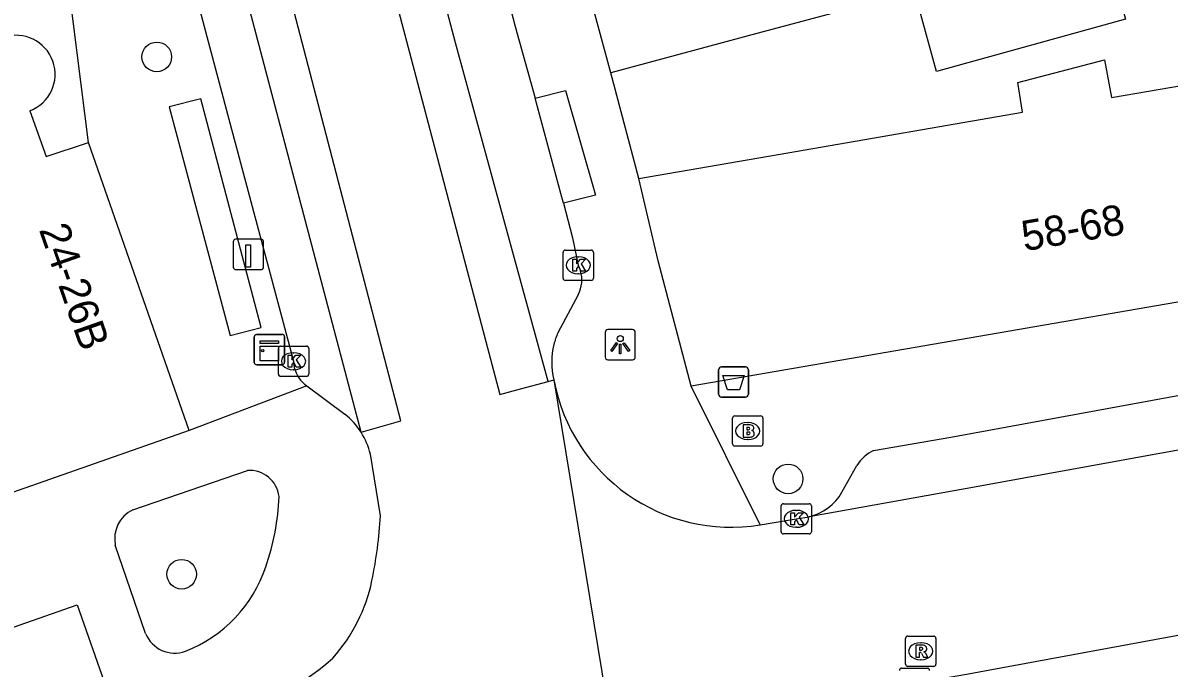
# Model space of a CAD drawing. Extents: x 159377 to 159983, y 382996 to 383595.
# Drawn here: x 159689.56 to 159727.42, y 383315.4 to 383336.72 of the extents above; entities that cross this region are included whole.
import ezdxf

# ---------------------------------------------------------------- set-up
doc = ezdxf.new("R2010")
doc.units = 0
for name, color, linetype in [('IMGEO_Afvalbak', 7, 'Continuous'), ('IMGEO_Boom', 7, 'Continuous'), ('IMGEO_Brandkraan', 7, 'Continuous'), ('IMGEO_Kast', 7, 'Continuous'), ('IMGEO_Kolk', 7, 'Continuous'), ('IMGEO_Laadpaal', 7, 'Continuous'), ('IMGEO_Lichtpunt', 7, 'Continuous'), ('IMGEO_Pand', 7, 'Continuous'), ('IMGEO_Pand_nummerreeks', 7, 'Continuous'), ('IMGEO_Rijbaan_lokaal_gesloten', 7, 'Continuous'), ('IMGEO_Rijbaan_lokaal_open', 7, 'Continuous'), ('IMGEO_Rioolput', 7, 'Continuous'), ('IMGEO_Voetpad_open', 7, 'Continuous')]:
    doc.layers.add(name, color=color, linetype=linetype)

msp = doc.modelspace()

# ---------------------------------------------------------------- linework, layer by layer
at = {"layer": 'IMGEO_Afvalbak'}
for p, q in [((159712.538, 383324.449), (159712.538, 383325.249)), ((159712.538, 383325.249), (159712.538, 383324.449)), ((159712.638, 383325.349), (159713.428, 383325.349)), ((159713.428, 383325.349), (159712.638, 383325.349)), ((159713.528, 383325.249), (159713.528, 383324.449)), ((159713.528, 383324.449), (159713.528, 383325.249)), ((159713.428, 383324.349), (159712.638, 383324.349)), ((159712.638, 383324.349), (159713.428, 383324.349))]:
    msp.add_line(p, q, dxfattribs=at)
msp.add_lwpolyline([(159712.681, 383325.063), (159713.385, 383325.063), (159713.236, 383324.593), (159712.83, 383324.593), (159712.681, 383325.063)], dxfattribs=at)
for centre, start, end in [((159712.638, 383325.249), 90, 180), ((159712.638, 383325.249), 90, 180), ((159713.428, 383325.249), 0, 90), ((159713.428, 383325.249), 360, 90), ((159712.638, 383324.449), 180, 270), ((159712.638, 383324.449), 180, 270), ((159713.428, 383324.449), 270, 0), ((159713.428, 383324.449), 270, 0)]:
    msp.add_arc(centre, 0.1, start, end, dxfattribs=at)
at = {"layer": 'IMGEO_Boom'}
for centre in [(159693.981, 383335.592), (159714.837, 383321.648), (159694.803, 383318.498)]:
    msp.add_circle(centre, 0.489, dxfattribs=at)
at = {"layer": 'IMGEO_Brandkraan'}
for p, q in [((159713.077, 383323.73), (159713.929, 383323.73)), ((159713.002, 383322.804), (159713.002, 383323.656)), ((159713.49, 383323.51), (159713.515, 383323.51)), ((159714.003, 383323.656), (159714.003, 383322.804)), ((159713.513, 383322.95), (159713.488, 383322.95)), ((159713.929, 383322.73), (159713.077, 383322.73))]:
    msp.add_line(p, q, dxfattribs=at)
for points in [[(159713.077, 383323.73), (159713.929, 383323.73)], [(159713.002, 383322.804), (159713.002, 383323.656)], [(159713.35, 383323.43), (159713.35, 383323.03), (159713.563, 383323.03)], [(159713.581, 383323.43), (159713.35, 383323.43)], [(159713.529, 383323.349), (159713.475, 383323.349), (159713.475, 383323.273)], [(159714.003, 383323.656), (159714.003, 383322.804)], [(159713.475, 383323.273), (159713.528, 383323.273)], [(159713.537, 383323.197), (159713.475, 383323.197), (159713.475, 383323.116)], [(159713.475, 383323.116), (159713.537, 383323.116)], [(159713.929, 383322.73), (159713.077, 383322.73)]]:
    msp.add_lwpolyline(points, dxfattribs=at)
for centre, radius, start, end in [((159713.079, 383323.654), 0.0765, 91.552, 178.448), ((159713.079, 383323.654), 0.0765, 91.552, 178.448), ((159713.927, 383323.654), 0.0765, 1.552, 88.448), ((159713.927, 383323.654), 0.0765, 1.552, 88.448), ((159713.53, 383323.311), 0.0379, 267.8285, 90.9355), ((159713.585, 383323.285), 0.145, 59.4692, 91.5367), ((159713.61, 383323.332), 0.0922, 285.5137, 58.1501), ((159713.538, 383323.156), 0.0404, 269.8759, 90.5077), ((159713.569, 383323.281), 0.251, 268.6676, 293.5347), ((159713.615, 383323.14), 0.105, 301.3115, 78.989), ((159713.079, 383322.806), 0.0765, 181.552, 268.448), ((159713.079, 383322.806), 0.0765, 181.552, 268.448), ((159713.927, 383322.806), 0.0765, 271.552, 358.448), ((159713.927, 383322.806), 0.0765, 271.552, 358.448)]:
    msp.add_arc(centre, radius, start, end, dxfattribs=at)
for centre, major_axis, ratio, start_param, end_param in [((159713.489, 383323.23), (-0.387, 0.002), 0.722429, 4.712389, 7.853982), ((159713.514, 383323.23), (-0.39, 0.002), 0.717154, 1.570796, 4.712389)]:
    msp.add_ellipse(centre, major_axis=major_axis, ratio=ratio, start_param=start_param, end_param=end_param, dxfattribs=at)
at = {"layer": 'IMGEO_Kast'}
for p, q in [((159697.278, 383326.421), (159698.119, 383326.421)), ((159698.119, 383326.421), (159697.278, 383326.421)), ((159697.203, 383325.496), (159697.203, 383326.337)), ((159697.203, 383326.337), (159697.203, 383325.496)), ((159698.203, 383326.346), (159698.203, 383325.505)), ((159698.203, 383325.505), (159698.203, 383326.346)), ((159698.128, 383325.421), (159697.287, 383325.421)), ((159697.287, 383325.421), (159698.128, 383325.421))]:
    msp.add_line(p, q, dxfattribs=at)
for points in [[(159697.398, 383326.211), (159697.998, 383326.211), (159697.998, 383326.126), (159697.398, 383326.126), (159697.398, 383326.211)], [(159697.398, 383326.036), (159697.998, 383326.036), (159697.998, 383325.547), (159697.398, 383325.547), (159697.398, 383326.036)]]:
    msp.add_lwpolyline(points, dxfattribs=at)
msp.add_circle((159697.482, 383325.885), 0.0377, dxfattribs=at)
for centre, start, end in [((159697.281, 383326.343), 92.4484, 184.2845), ((159697.281, 383326.343), 92.4484, 184.2845), ((159698.125, 383326.343), 2.4484, 94.2845), ((159698.125, 383326.343), 2.4484, 94.2845), ((159697.281, 383325.499), 182.4484, 274.2845), ((159697.281, 383325.499), 182.4484, 274.2845), ((159698.125, 383325.499), 272.4484, 4.2845), ((159698.125, 383325.499), 272.4484, 4.2845)]:
    msp.add_arc(centre, 0.0779, start, end, dxfattribs=at)
at = {"layer": 'IMGEO_Kolk'}
for p, q in [((159707.404, 383328.282), (159707.404, 383329.134)), ((159707.479, 383329.208), (159708.331, 383329.208)), ((159708.405, 383329.134), (159708.405, 383328.282)), ((159707.892, 383328.988), (159707.917, 383328.988)), ((159707.915, 383328.428), (159707.89, 383328.428)), ((159708.331, 383328.208), (159707.479, 383328.208)), ((159698.073, 383326.036), (159698.925, 383326.036)), ((159697.998, 383325.11), (159697.998, 383325.962)), ((159698.486, 383325.816), (159698.511, 383325.816)), ((159698.999, 383325.962), (159698.999, 383325.11)), ((159698.509, 383325.256), (159698.484, 383325.256)), ((159698.925, 383325.036), (159698.073, 383325.036)), ((159714.606, 383319.903), (159714.606, 383320.755)), ((159714.681, 383320.829), (159715.533, 383320.829)), ((159715.607, 383320.755), (159715.607, 383319.903)), ((159715.094, 383320.609), (159715.119, 383320.609)), ((159715.117, 383320.049), (159715.092, 383320.049)), ((159715.533, 383319.829), (159714.681, 383319.829)), ((159718.586, 383315.396), (159719.438, 383315.396))]:
    msp.add_line(p, q, dxfattribs=at)
for points in [[(159707.404, 383328.282), (159707.404, 383329.134)], [(159707.479, 383329.208), (159708.331, 383329.208)], [(159708.405, 383329.134), (159708.405, 383328.282)], [(159707.725, 383328.908), (159707.848, 383328.908), (159707.848, 383328.757), (159707.978, 383328.908), (159708.142, 383328.908), (159707.996, 383328.757), (159708.149, 383328.508), (159707.997, 383328.508), (159707.912, 383328.672), (159707.848, 383328.605), (159707.848, 383328.508), (159707.725, 383328.508), (159707.725, 383328.908)], [(159708.331, 383328.208), (159707.479, 383328.208)], [(159698.073, 383326.036), (159698.925, 383326.036)], [(159697.998, 383325.11), (159697.998, 383325.962)], [(159698.319, 383325.736), (159698.442, 383325.736), (159698.442, 383325.585), (159698.572, 383325.736), (159698.736, 383325.736), (159698.59, 383325.585), (159698.743, 383325.336), (159698.591, 383325.336), (159698.506, 383325.5), (159698.442, 383325.433), (159698.442, 383325.336), (159698.319, 383325.336), (159698.319, 383325.736)], [(159698.999, 383325.962), (159698.999, 383325.11)], [(159698.925, 383325.036), (159698.073, 383325.036)], [(159714.606, 383319.903), (159714.606, 383320.755)], [(159714.681, 383320.829), (159715.533, 383320.829)], [(159715.607, 383320.755), (159715.607, 383319.903)], [(159714.927, 383320.529), (159715.05, 383320.529), (159715.05, 383320.378), (159715.18, 383320.529), (159715.344, 383320.529), (159715.198, 383320.378), (159715.351, 383320.129), (159715.199, 383320.129), (159715.114, 383320.293), (159715.05, 383320.226), (159715.05, 383320.129), (159714.927, 383320.129), (159714.927, 383320.529)], [(159715.533, 383319.829), (159714.681, 383319.829)], [(159718.586, 383315.396), (159719.438, 383315.396)]]:
    msp.add_lwpolyline(points, dxfattribs=at)
for centre, start, end in [((159707.481, 383329.132), 91.552, 178.448), ((159707.481, 383329.132), 91.552, 178.448), ((159708.329, 383329.132), 1.552, 88.448), ((159708.329, 383329.132), 1.552, 88.448), ((159707.481, 383328.284), 181.552, 268.448), ((159707.481, 383328.284), 181.552, 268.448), ((159708.329, 383328.284), 271.552, 358.448), ((159708.329, 383328.284), 271.552, 358.448), ((159698.075, 383325.96), 91.552, 178.448), ((159698.075, 383325.96), 91.552, 178.448), ((159698.923, 383325.96), 1.552, 88.448), ((159698.923, 383325.96), 1.552, 88.448), ((159698.075, 383325.112), 181.552, 268.448), ((159698.075, 383325.112), 181.552, 268.448), ((159698.923, 383325.112), 271.552, 358.448), ((159698.923, 383325.112), 271.552, 358.448), ((159714.683, 383320.753), 91.552, 178.448), ((159714.683, 383320.753), 91.552, 178.448), ((159715.531, 383320.753), 1.552, 88.448), ((159715.531, 383320.753), 1.552, 88.448), ((159714.683, 383319.905), 181.552, 268.448), ((159714.683, 383319.905), 181.552, 268.448), ((159715.531, 383319.905), 271.552, 358.448), ((159715.531, 383319.905), 271.552, 358.448), ((159718.588, 383315.32), 91.552, 178.448), ((159718.588, 383315.32), 91.552, 178.448), ((159719.436, 383315.32), 1.552, 88.448), ((159719.436, 383315.32), 1.552, 88.448)]:
    msp.add_arc(centre, 0.0765, start, end, dxfattribs=at)
for centre, major_axis, ratio, start_param, end_param in [((159707.891, 383328.708), (-0.387, 0.002), 0.722429, 4.712389, 7.853982), ((159707.916, 383328.708), (-0.39, 0.002), 0.717154, 1.570796, 4.712389), ((159698.485, 383325.536), (-0.387, 0.002), 0.722429, 4.712389, 7.853982), ((159698.51, 383325.536), (-0.39, 0.002), 0.717154, 1.570796, 4.712389), ((159715.093, 383320.329), (-0.387, 0.002), 0.722429, 4.712389, 7.853982), ((159715.118, 383320.329), (-0.39, 0.002), 0.717154, 1.570796, 4.712389)]:
    msp.add_ellipse(centre, major_axis=major_axis, ratio=ratio, start_param=start_param, end_param=end_param, dxfattribs=at)
at = {"layer": 'IMGEO_Laadpaal'}
for p, q in [((159696.507, 383329.481), (159696.507, 383328.64)), ((159696.507, 383329.481), (159696.507, 383328.64)), ((159697.423, 383329.565), (159696.582, 383329.565)), ((159697.423, 383329.565), (159696.582, 383329.565)), ((159697.507, 383328.649), (159697.507, 383329.49)), ((159697.507, 383328.649), (159697.507, 383329.49)), ((159696.591, 383328.565), (159697.432, 383328.565)), ((159696.591, 383328.565), (159697.432, 383328.565))]:
    msp.add_line(p, q, dxfattribs=at)
msp.add_lwpolyline([(159696.922, 383329.378), (159697.082, 383329.378), (159697.082, 383328.645), (159696.922, 383328.645), (159696.922, 383329.378)], dxfattribs=at)
for centre, start, end in [((159696.585, 383329.487), 92.4484, 184.2845), ((159696.585, 383329.487), 92.4484, 184.2845), ((159697.429, 383329.487), 2.4484, 94.2845), ((159697.429, 383329.487), 2.4484, 94.2845), ((159696.585, 383328.643), 182.4484, 274.2845), ((159696.585, 383328.643), 182.4484, 274.2845), ((159697.429, 383328.643), 272.4484, 4.2845), ((159697.429, 383328.643), 272.4484, 4.2845)]:
    msp.add_arc(centre, 0.0779, start, end, dxfattribs=at)
at = {"layer": 'IMGEO_Lichtpunt'}
for p, q in [((159708.793, 383326.486), (159708.793, 383325.679)), ((159708.793, 383326.486), (159708.793, 383325.679)), ((159709.695, 383326.581), (159708.887, 383326.581)), ((159709.695, 383326.581), (159708.887, 383326.581)), ((159709.789, 383325.679), (159709.789, 383326.486)), ((159709.789, 383325.679), (159709.789, 383326.486)), ((159708.887, 383325.585), (159709.695, 383325.585)), ((159708.887, 383325.585), (159709.695, 383325.585))]:
    msp.add_line(p, q, dxfattribs=at)
for points in [[(159709.167, 383326.15), (159709.206, 383326.122), (159709.018, 383325.86), (159708.98, 383325.887), (159709.167, 383326.15)], [(159709.269, 383326.102), (159709.316, 383326.102), (159709.316, 383325.78), (159709.269, 383325.78), (159709.269, 383326.102)], [(159709.379, 383326.122), (159709.417, 383326.149), (159709.604, 383325.887), (159709.565, 383325.859), (159709.379, 383326.122)]]:
    msp.add_lwpolyline(points, dxfattribs=at)
msp.add_circle((159709.292, 383326.284), 0.0994, dxfattribs=at)
for centre, start, end in [((159708.887, 383326.486), 90, 180), ((159708.887, 383326.486), 90, 180), ((159709.695, 383326.486), 0, 90), ((159709.695, 383326.486), 0, 90), ((159708.887, 383325.679), 180, 270), ((159708.887, 383325.679), 180, 270), ((159709.695, 383325.679), 270, 0), ((159709.695, 383325.679), 270, 360)]:
    msp.add_arc(centre, 0.0946, start, end, dxfattribs=at)
at = {"layer": 'IMGEO_Pand'}
for points in [[(159714.953, 383342.87), (159715.756, 383339.888), (159720.737, 383341.229), (159721.207, 383339.481), (159724.964, 383340.52), (159725.982, 383336.838), (159719.743, 383335.112), (159719.014, 383337.764), (159713.808, 383336.362), (159708.979, 383335.062)], [(159708.979, 383335.062), (159707.422, 383340.842)], [(159709.903, 383331.579), (159714.831, 383332.427), (159722.582, 383333.762), (159722.422, 383334.751), (159725.285, 383335.492), (159725.518, 383334.249), (159737.482, 383336.304), (159737.964, 383336.387)], [(159689.787, 383333.813), (159690.324, 383332.299), (159691.725, 383332.764)], [(159695.046, 383323.244), (159691.725, 383332.764)], [(159711.636, 383324.71), (159710.541, 383328.856), (159709.903, 383331.579)], [(159739.771, 383329.567), (159736.824, 383329.061), (159711.636, 383324.71)], [(159695.046, 383323.244), (159685.437, 383319.879), (159676.282, 383316.672), (159667.221, 383313.499), (159658.161, 383310.326), (159649.218, 383307.194)]]:
    msp.add_lwpolyline(points, dxfattribs=at)
msp.add_arc((159689.335, 383335.018), 1.288, 290.5674, 108.836, dxfattribs=at)
at = {"layer": 'IMGEO_Rijbaan_lokaal_gesloten'}
for points in [[(159706.907, 383324.871), (159703.844, 383336.06), (159696.414, 383364.212), (159689.359, 383390.944), (159681.054, 383422.407), (159675.902, 383441.929), (159673.093, 383452.571), (159671.587, 383458.28)], [(159670.094, 383457.885), (159670.625, 383455.872), (159678.409, 383426.38), (159686.465, 383395.857), (159692.786, 383371.909), (159698.534, 383350.133), (159705.315, 383324.44), (159706.001, 383324.626), (159706.907, 383324.871)], [(159700.731, 383323.191), (159702.049, 383323.57), (159696.447, 383345.036), (159693.274, 383357.013), (159667.185, 383456.552), (159667.027, 383457.076)], [(159700.731, 383323.191), (159691.898, 383356.687), (159665.691, 383456.728)], [(159706.907, 383324.871), (159707.101, 383324.923)], [(159707.101, 383324.923), (159710.001, 383307.233)], [(159701.367, 383320.431), (159701.037, 383322.467)]]:
    msp.add_lwpolyline(points, dxfattribs=at)
for centre, radius, start, end in [((159698.723, 383321.916), 2.378, 13.4004, 32.4225), ((159687.548, 383321.125), 13.836, 348.159, 357.1243), ((159695.619, 383319.443), 5.592, 318.3447, 348.0606), ((159694.822, 383321.239), 7.426, 287.6881, 312.0646)]:
    msp.add_arc(centre, radius, start, end, dxfattribs=at)
at = {"layer": 'IMGEO_Rijbaan_lokaal_open'}
for points in [[(159733.422, 383323.631), (159720.685, 383321.319), (159715.529, 383320.396)], [(159713.918, 383320.127), (159715.107, 383320.328), (159715.529, 383320.396)], [(159715.92, 383314.353), (159719.012, 383314.897), (159720.731, 383315.191), (159741.207, 383318.974)]]:
    msp.add_lwpolyline(points, dxfattribs=at)
msp.add_arc((159712.96, 383326.008), 5.959, 190.4926, 279.2519, dxfattribs=at)
at = {"layer": 'IMGEO_Rioolput'}
for p, q in [((159718.719, 383315.527), (159718.719, 383316.379)), ((159718.794, 383316.453), (159719.646, 383316.453)), ((159719.207, 383316.233), (159719.232, 383316.233)), ((159719.72, 383316.379), (159719.72, 383315.527)), ((159719.646, 383315.453), (159718.794, 383315.453)), ((159719.23, 383315.673), (159719.205, 383315.673))]:
    msp.add_line(p, q, dxfattribs=at)
for points in [[(159718.719, 383315.527), (159718.719, 383316.379)], [(159718.794, 383316.453), (159719.646, 383316.453)], [(159719.308, 383316.151), (159719.056, 383316.153), (159719.056, 383315.753)], [(159719.72, 383316.379), (159719.72, 383315.527)], [(159719.056, 383315.753), (159719.18, 383315.753), (159719.18, 383315.915), (159719.191, 383315.915)], [(159719.234, 383316.072), (159719.18, 383316.072), (159719.18, 383315.991)], [(159719.18, 383315.991), (159719.232, 383315.991)], [(159719.238, 383315.886), (159719.309, 383315.753), (159719.449, 383315.753), (159719.384, 383315.879)], [(159719.646, 383315.453), (159718.794, 383315.453)]]:
    msp.add_lwpolyline(points, dxfattribs=at)
for centre, radius, start, end in [((159718.796, 383316.377), 0.0765, 91.552, 178.448), ((159718.796, 383316.377), 0.0765, 91.552, 178.448), ((159719.307, 383316.041), 0.109, 350.3612, 89.416), ((159719.644, 383316.377), 0.0765, 1.552, 88.448), ((159719.644, 383316.377), 0.0765, 1.552, 88.448), ((159719.19, 383315.862), 0.0533, 26.0293, 88.6989), ((159719.216, 383316.18), 0.19, 274.7715, 282.9687), ((159719.24, 383315.976), 0.0964, 77.0061, 93.1865), ((159719.254, 383316.033), 0.0378, 276.6634, 79.6772), ((159719.305, 383316.041), 0.112, 277.5842, 350.9817), ((159719.289, 383315.826), 0.108, 29.5134, 73.7905), ((159718.796, 383315.529), 0.0765, 181.552, 268.448), ((159718.796, 383315.529), 0.0765, 181.552, 268.448), ((159719.644, 383315.529), 0.0765, 271.552, 358.448), ((159719.644, 383315.529), 0.0765, 271.552, 358.448)]:
    msp.add_arc(centre, radius, start, end, dxfattribs=at)
for centre, major_axis, ratio, start_param, end_param in [((159719.206, 383315.953), (-0.387, 0.002), 0.722429, 4.712389, 7.853982), ((159719.231, 383315.953), (-0.39, 0.002), 0.717154, 1.570796, 4.712389)]:
    msp.add_ellipse(centre, major_axis=major_axis, ratio=ratio, start_param=start_param, end_param=end_param, dxfattribs=at)
at = {"layer": 'IMGEO_Voetpad_open'}
for points in [[(159663.864, 383456.282), (159664.964, 383452.218), (159665.106, 383451.555), (159670.1, 383433.187), (159678.787, 383399.561), (159682.877, 383384.322), (159688.475, 383363.216), (159690.31, 383356.311), (159696.363, 383333.532), (159698.5, 383325.536), (159698.524, 383325.331)], [(159690.128, 383395.731), (159695.004, 383377.404), (159700.034, 383358.613), (159702.961, 383347.681), (159705.825, 383336.598), (159706.48, 383334.224)], [(159691.725, 383332.764), (159690.86, 383339.654)], [(159709.903, 383331.579), (159708.979, 383335.062)], [(159706.48, 383334.224), (159707.481, 383334.478), (159708.477, 383331.026), (159707.422, 383330.754)], [(159696.409, 383326.381), (159697.426, 383326.651), (159695.439, 383334.21), (159694.39, 383333.947), (159696.409, 383326.381)], [(159707.422, 383330.754), (159707.334, 383331.079), (159706.48, 383334.224)], [(159707.422, 383330.754), (159707.718, 383329.61), (159707.905, 383328.707), (159707.981, 383328.527)], [(159707.9, 383327.735), (159707.233, 383326.475)], [(159717.662, 383322.59), (159720.216, 383323.028), (159730.474, 383324.91)], [(159698.94, 383324.722), (159695.046, 383323.244)], [(159698.94, 383324.722), (159700.197, 383323.784)], [(159713.918, 383320.127), (159711.636, 383324.71)], [(159693.186, 383320.625), (159696.976, 383321.929)], [(159716.614, 383321.205), (159717.109, 383322.092)], [(159693.612, 383316.544), (159692.612, 383319.455)], [(159665.099, 383305.268), (159664.149, 383307.952), (159691.347, 383317.482), (159692.313, 383314.752)]]:
    msp.add_lwpolyline(points, dxfattribs=at)
for centre, radius, start, end in [((159706.954, 383328.232), 1.069, 332.2879, 16.0331), ((159709.422, 383325.505), 2.395, 156.097, 165.7778), ((159709.409, 383325.508), 2.381, 165.7741, 194.2259), ((159699.566, 383325.597), 1.076, 194.2896, 234.3833), ((159698.718, 383321.915), 2.383, 32.3664, 51.64), ((159718.234, 383321.399), 1.321, 115.6465, 148.3623), ((159697.049, 383320.95), 0.981, 6.5903, 94.2734), ((159689.963, 383321.397), 8.068, 340.8191, 357.6283), ((159715.131, 383322.062), 1.713, 283.4452, 329.9728), ((159693.651, 383319.671), 1.061, 115.9693, 191.7657), ((159693.281, 383320.182), 4.535, 291.3618, 341.5456), ((159694.572, 383316.927), 1.034, 201.7218, 290.4338)]:
    msp.add_arc(centre, radius, start, end, dxfattribs=at)

# ---------------------------------------------------------------- texts
at = {"layer": 'IMGEO_Pand_nummerreeks'}
for s, rotation, p in [('58-68', 9.7976, (159722.64, 383329.168)), ('24-26B', 289.2283, (159690.081, 383329.888))]:
    msp.add_text(s, height=1, rotation=rotation, dxfattribs=at).set_placement(p)

doc.saveas('drawing.dxf')
